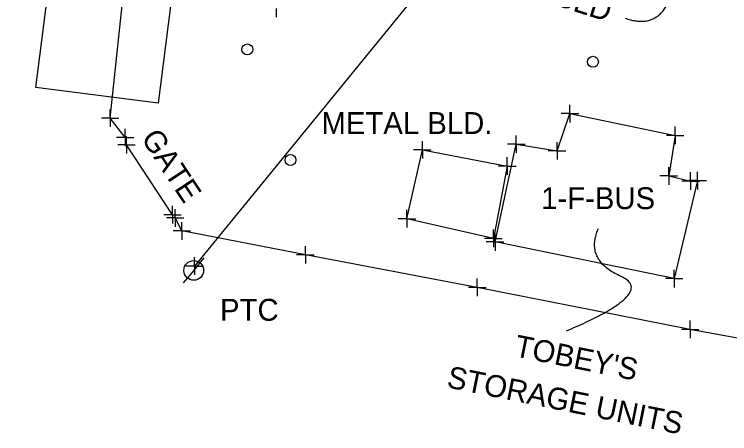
# Model space of a CAD drawing. Extents: x 0 to 1944463, y 0 to 420651.
# Drawn here: x 1942891.8 to 1943055.1, y 417370.7 to 417466.5 of the extents above; entities that cross this region are included whole.
import ezdxf

# ---------------------------------------------------------------- set-up
doc = ezdxf.new("R2010")
doc.units = 0
for name, color, linetype in [('SUR - DTM - Spot Points - Locators', 7, 'Continuous'), ('SUR - NON-TRAN - Buildings', 7, 'Continuous'), ('SUR - NON-TRAN - Buildings - Points - Locators', 7, 'Continuous'), ('SUR - NON-TRAN - Buildings Text', 7, 'Continuous'), ('SUR - NON-TRAN - Features', 7, 'Continuous'), ('SUR - NON-TRAN - Features - Points - Locators', 7, 'Continuous'), ('SUR - NON-TRAN - Features Text', 7, 'Continuous'), ('SUR - UTL - Overhead Wire Crossings', 7, 'Continuous'), ('SUR - UTL - Overhead Wire Crossings - Points - Locators', 7, 'Continuous'), ('SUR - UTL - Poles and Miscellaneous', 7, 'Continuous'), ('SUR - UTL - Poles and Miscellaneous Text', 7, 'Continuous'), ('SUR - VEG - Features', 7, 'Continuous')]:
    doc.layers.add(name, color=color, linetype=linetype)

msp = doc.modelspace()

# ---------------------------------------------------------------- linework, layer by layer
at = {"layer": 'SUR - DTM - Spot Points - Locators'}
for p, q in [((1942945.02, 417458.43), (1942945.02, 417458.43)), ((1943023.86, 417455.61), (1943023.86, 417455.61)), ((1942954.88, 417433.19), (1942954.88, 417433.19))]:
    msp.add_line(p, q, dxfattribs=at)
for centre in [(1942945.01, 417458.44), (1943023.85, 417455.62), (1942954.86, 417433.2)]:
    msp.add_circle(centre, 1.25, dxfattribs=at)
at = {"layer": 'SUR - NON-TRAN - Buildings'}
for points in [[(1943047.74, 417428.49), (1943042.38, 417406.11), (1943001.52, 417414.48), (1943006.38, 417436.83), (1943015.67, 417435.3), (1943018.62, 417443.78), (1943042.61, 417438.82), (1943041.15, 417429.56), (1943046.15, 417428.4)], [(1943001.14, 417415.31), (1942981.42, 417419.79), (1942984.94, 417435.52), (1943004.32, 417431.82)]]:
    msp.add_lwpolyline(points, close=True, dxfattribs=at)
msp.add_open_spline([(1943017.81, 417394.18), (1943038.55, 417402.95), (1943021.95, 417410.3), (1943025.11, 417417.57)], degree=2, dxfattribs=at)
at = {"layer": 'SUR - NON-TRAN - Buildings - Points - Locators'}
for p, q in [((1942951.6, 417467.78), (1942951.6, 417465.78)), ((1943018.62, 417443.78), (1943018.62, 417445.78)), ((1943018.62, 417443.78), (1943016.62, 417443.78)), ((1943018.62, 417443.78), (1943020.62, 417443.78)), ((1943018.62, 417443.78), (1943018.62, 417441.78)), ((1943042.61, 417438.82), (1943042.61, 417440.82)), ((1942984.94, 417435.52), (1942984.94, 417437.52)), ((1943006.38, 417436.83), (1943006.38, 417438.83)), ((1943015.67, 417435.3), (1943015.67, 417437.3)), ((1943042.61, 417438.82), (1943040.61, 417438.82)), ((1943042.61, 417438.82), (1943044.61, 417438.82)), ((1943042.61, 417438.82), (1943042.61, 417436.82)), ((1943006.38, 417436.83), (1943004.38, 417436.83)), ((1943006.38, 417436.83), (1943008.38, 417436.83)), ((1943006.38, 417436.83), (1943006.38, 417434.83)), ((1942984.94, 417435.52), (1942982.94, 417435.52)), ((1942984.94, 417435.52), (1942986.94, 417435.52)), ((1942984.94, 417435.52), (1942984.94, 417433.52)), ((1943015.67, 417435.3), (1943013.67, 417435.3)), ((1943015.67, 417435.3), (1943017.67, 417435.3)), ((1943015.67, 417435.3), (1943015.67, 417433.3)), ((1943004.32, 417431.82), (1943004.32, 417433.82)), ((1943004.32, 417431.82), (1943002.32, 417431.82)), ((1943004.32, 417431.82), (1943006.32, 417431.82)), ((1943004.32, 417431.82), (1943004.32, 417429.82)), ((1943041.15, 417429.56), (1943041.15, 417431.56)), ((1943041.15, 417429.56), (1943039.15, 417429.56)), ((1943041.15, 417429.56), (1943043.15, 417429.56)), ((1943041.15, 417429.56), (1943041.15, 417427.56)), ((1943046.15, 417428.4), (1943046.15, 417430.4)), ((1943047.74, 417428.49), (1943047.74, 417430.49)), ((1943046.15, 417428.4), (1943044.15, 417428.4)), ((1943047.74, 417428.49), (1943045.74, 417428.49)), ((1943046.15, 417428.4), (1943048.15, 417428.4)), ((1943046.15, 417428.4), (1943046.15, 417426.4)), ((1943047.74, 417428.49), (1943049.74, 417428.49)), ((1943047.74, 417428.49), (1943047.74, 417426.49)), ((1942981.42, 417419.79), (1942981.42, 417421.79)), ((1942981.42, 417419.79), (1942979.42, 417419.79)), ((1942981.42, 417419.79), (1942983.42, 417419.79)), ((1942981.42, 417419.79), (1942981.42, 417417.79)), ((1943001.14, 417415.31), (1943001.14, 417417.31)), ((1943001.52, 417414.48), (1943001.52, 417416.48)), ((1943001.14, 417415.31), (1942999.14, 417415.31)), ((1943001.52, 417414.48), (1942999.52, 417414.48)), ((1943001.14, 417415.31), (1943003.14, 417415.31)), ((1943001.14, 417415.31), (1943001.14, 417413.31)), ((1943001.52, 417414.48), (1943003.52, 417414.48)), ((1943001.52, 417414.48), (1943001.52, 417412.48)), ((1943042.38, 417406.11), (1943042.38, 417408.11)), ((1943042.38, 417406.11), (1943040.38, 417406.11)), ((1943042.38, 417406.11), (1943044.38, 417406.11)), ((1943042.38, 417406.11), (1943042.38, 417404.11))]:
    msp.add_line(p, q, dxfattribs=at)
at = {"layer": 'SUR - NON-TRAN - Buildings Text'}
msp.add_open_spline([(1943031.25, 417465.57), (1943038.96, 417462.82), (1943044.47, 417478.8), (1943071.28, 417471.27)], degree=2, dxfattribs=at)
at = {"layer": 'SUR - NON-TRAN - Features'}
for points in [[(1942917.13, 417438.33), (1942913.7, 417442.74), (1942918.81, 417490.68), (1942924.22, 417539.73), (1942929.81, 417590.52), (1942934.8, 417634.23), (1942937.42, 417659.54)], [(1943086.22, 417519.55), (1943090.06, 417525.73), (1943112.7, 417503.78), (1943130.81, 417482.77), (1943122.66, 417460.81), (1943114.72, 417440.32), (1943102.84, 417408.53), (1943094.19, 417385.68), (1943046.03, 417394.52), (1942997.48, 417404.12), (1942958.25, 417411.54), (1942930.05, 417417.01), (1942928.53, 417419.97)], [(1942927.94, 417420.71), (1942917.43, 417436.68)]]:
    msp.add_lwpolyline(points, dxfattribs=at)
at = {"layer": 'SUR - NON-TRAN - Features - Points - Locators'}
for p, q in [((1942913.7, 417442.74), (1942913.7, 417444.74)), ((1942913.7, 417442.74), (1942911.7, 417442.74)), ((1942913.7, 417442.74), (1942915.7, 417442.74)), ((1942913.7, 417442.74), (1942913.7, 417440.74)), ((1942917.13, 417438.33), (1942917.13, 417440.33)), ((1942917.13, 417438.33), (1942915.13, 417438.33)), ((1942917.13, 417438.33), (1942919.13, 417438.33)), ((1942917.13, 417438.33), (1942917.13, 417436.33)), ((1942917.43, 417436.68), (1942917.43, 417438.68)), ((1942917.43, 417436.68), (1942915.43, 417436.68)), ((1942917.43, 417436.68), (1942919.43, 417436.68)), ((1942917.43, 417436.68), (1942917.43, 417434.68)), ((1942927.94, 417420.71), (1942927.94, 417422.71)), ((1942928.53, 417419.97), (1942928.53, 417421.97)), ((1942927.94, 417420.71), (1942925.94, 417420.71)), ((1942928.53, 417419.97), (1942926.53, 417419.97)), ((1942927.94, 417420.71), (1942929.94, 417420.71)), ((1942927.94, 417420.71), (1942927.94, 417418.71)), ((1942928.53, 417419.97), (1942930.53, 417419.97)), ((1942928.53, 417419.97), (1942928.53, 417417.97)), ((1942930.05, 417417.01), (1942930.05, 417419.01)), ((1942930.05, 417417.01), (1942928.05, 417417.01)), ((1942930.05, 417417.01), (1942932.05, 417417.01)), ((1942930.05, 417417.01), (1942930.05, 417415.01)), ((1942958.25, 417411.54), (1942958.25, 417413.54)), ((1942958.25, 417411.54), (1942956.25, 417411.54)), ((1942958.25, 417411.54), (1942960.25, 417411.54)), ((1942958.25, 417411.54), (1942958.25, 417409.54)), ((1942997.48, 417404.12), (1942997.48, 417406.12)), ((1942997.48, 417404.12), (1942995.48, 417404.12)), ((1942997.48, 417404.12), (1942999.48, 417404.12)), ((1942997.48, 417404.12), (1942997.48, 417402.12)), ((1943046.03, 417394.52), (1943046.03, 417396.52)), ((1943046.03, 417394.52), (1943044.03, 417394.52)), ((1943046.03, 417394.52), (1943048.03, 417394.52)), ((1943046.03, 417394.52), (1943046.03, 417392.52))]:
    msp.add_line(p, q, dxfattribs=at)
at = {"layer": 'SUR - UTL - Overhead Wire Crossings'}
msp.add_lwpolyline([(1943054.89, 417558.43), (1942932.95, 417408.98)], dxfattribs=at)
at = {"layer": 'SUR - UTL - Overhead Wire Crossings - Points - Locators'}
for q in [(1942932.95, 417410.98), (1942930.95, 417408.98), (1942934.95, 417408.98), (1942932.95, 417406.98)]:
    msp.add_line((1942932.95, 417408.98), q, dxfattribs=at)
at = {"layer": 'SUR - UTL - Poles and Miscellaneous'}
for q in [(1942935.19, 417410.86), (1942930.36, 417405.12)]:
    msp.add_line((1942932.78, 417407.99), q, dxfattribs=at)
msp.add_circle((1942932.78, 417407.99), 2.25, dxfattribs=at)
at = {"layer": 'SUR - VEG - Features'}
msp.add_lwpolyline([(1942950.7, 417650.96), (1942924.63, 417446.2), (1942896.79, 417449.75), (1942919.58, 417628.67), (1942817.52, 417707.86), (1942833.46, 417736.76), (1942905.26, 417685.86)], close=True, dxfattribs=at)

# ---------------------------------------------------------------- texts
at = {"layer": 'SUR - NON-TRAN - Buildings'}
for s, p in [("TOBEY'S ", (1943005.69, 417388.43)), ('STORAGE UNITS', (1942990.29, 417381.33))]:
    msp.add_text(s, height=5, rotation=348.5803, dxfattribs=at).set_placement(p)
at = {"layer": 'SUR - NON-TRAN - Buildings Text'}
msp.add_text('STORAGE BLD', height=5, rotation=342.4365, dxfattribs=at).set_placement((1942981.87, 417479.07))
for s, p in [('METAL BLD.', (1942961.92, 417439.14)), ('1-F-BUS', (1943012.04, 417421.98))]:
    msp.add_text(s, height=5, dxfattribs=at).set_placement(p)
at = {"layer": 'SUR - NON-TRAN - Features Text'}
msp.add_text('GATE', height=5, rotation=303.3399, dxfattribs=at).set_placement((1942920.63, 417438.19))
at = {"layer": 'SUR - UTL - Poles and Miscellaneous Text'}
msp.add_text('PTC', height=5, dxfattribs=at).set_placement((1942938.78, 417396.49))

doc.saveas('drawing.dxf')
